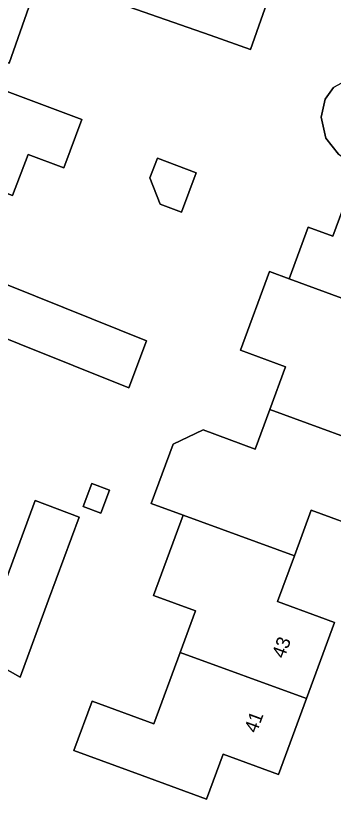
# Model space of a CAD drawing. Extents: x 162879 to 165540, y 384011 to 385181.
# Drawn here: x 164410.9 to 164434.1, y 384633.2 to 384690.4 of the extents above; entities that cross this region are included whole.
import ezdxf

# ---------------------------------------------------------------- set-up
doc = ezdxf.new("R2010")
doc.units = 0
for name, color, linetype in [('IMGEO_Erf', 7, 'Continuous'), ('IMGEO_Pand', 7, 'Continuous'), ('IMGEO_Pand_nummerreeks', 7, 'Continuous')]:
    doc.layers.add(name, color=color, linetype=linetype)

msp = doc.modelspace()

# ---------------------------------------------------------------- linework, layer by layer
at = {"layer": 'IMGEO_Erf'}
for points in [[(164430.735, 384695.652), (164428.031, 384687.962), (164425.084, 384688.998), (164412.694, 384693.353), (164410.444, 384686.951), (164407.229, 384688.081), (164402.511, 384689.739), (164402.787, 384690.525)], [(164434.436, 384680.31), (164433.533, 384681.49), (164433.186, 384683.018), (164433.464, 384684.337), (164434.089, 384685.17)], [(164436.561, 384652.826), (164432.466, 384654.335), (164431.237, 384650.999), (164430.007, 384647.663), (164433.042, 384646.544), (164434.162, 384646.131), (164432.116, 384640.58), (164430.07, 384635.029), (164426.033, 384636.518), (164424.819, 384633.226), (164420.128, 384634.956), (164415.16, 384636.787), (164416.489, 384640.392), (164420.991, 384638.732), (164422.915, 384643.953), (164424.032, 384646.981), (164420.96, 384648.113), (164423.121, 384653.975), (164420.805, 384654.824), (164422.396, 384659.14), (164424.58, 384660.188), (164428.379, 384658.787), (164429.446, 384661.68), (164430.594, 384664.794), (164427.3, 384666.002), (164429.407, 384671.746), (164430.849, 384671.217), (164432.241, 384674.991), (164434.037, 384674.329), (164435.906, 384679.4)]]:
    msp.add_lwpolyline(points, dxfattribs=at)
for points in [[(164398.21, 384678.05), (164400.663, 384684.588), (164405.674, 384682.709), (164406.84, 384685.817), (164405.502, 384686.319), (164405.623, 384686.641), (164410.305, 384684.884), (164415.749, 384682.841), (164414.428, 384679.319), (164411.825, 384680.295), (164410.699, 384677.294), (164407.898, 384678.345), (164406.605, 384674.9), (164402.892, 384676.293)], [(164421.449, 384676.67), (164420.707, 384678.58), (164421.246, 384680.018), (164424.078, 384678.956), (164423.002, 384676.087)], [(164419.18, 384663.266), (164407.095, 384668.113), (164408.363, 384671.549), (164420.448, 384666.702)], [(164415.846, 384654.61), (164416.47, 384656.266), (164417.759, 384655.78), (164417.134, 384654.124)], [(164411.238, 384642.133), (164400.589, 384648.188), (164401.968, 384651.943), (164410.096, 384648.957), (164412.336, 384655.028), (164415.54, 384653.82), (164413.31, 384647.777)]]:
    msp.add_lwpolyline(points, close=True, dxfattribs=at)
at = {"layer": 'IMGEO_Pand'}
for points in [[(164425.097, 384699.278), (164425.058, 384699.167), (164423.86, 384695.76), (164414.536, 384699.037), (164409.818, 384700.695), (164407.815, 384694.995), (164404.714, 384696.085), (164403.682, 384693.147), (164403.178, 384693.323), (164402.26, 384690.711), (164402.787, 384690.525), (164402.511, 384689.739), (164407.229, 384688.081), (164410.444, 384686.951), (164412.694, 384693.353), (164425.084, 384688.998), (164428.031, 384687.962), (164430.735, 384695.652), (164430.796, 384695.826)], [(164445.089, 384676.033), (164447.118, 384681.539), (164443.011, 384683.054), (164444.188, 384686.248), (164439.913, 384688.841), (164437.786, 384690.131), (164436.298, 384686.095), (164435.2, 384685.795), (164434.089, 384685.17), (164433.464, 384684.337), (164433.186, 384683.018), (164433.533, 384681.49), (164434.436, 384680.31), (164435.906, 384679.4)], [(164402.892, 384676.293), (164406.605, 384674.9), (164407.898, 384678.345), (164410.699, 384677.294), (164411.825, 384680.295), (164414.428, 384679.319), (164415.749, 384682.841), (164410.305, 384684.884), (164405.623, 384686.641), (164405.502, 384686.319), (164406.84, 384685.817), (164405.674, 384682.709), (164400.663, 384684.588), (164398.21, 384678.05)], [(164420.707, 384678.58), (164421.449, 384676.67), (164423.002, 384676.087), (164424.078, 384678.956), (164421.246, 384680.018)], [(164430.849, 384671.217), (164437.788, 384668.672), (164439.02, 384672.015), (164442.966, 384670.56), (164445.089, 384676.033), (164435.906, 384679.4), (164434.037, 384674.329), (164432.241, 384674.991)], [(164436.555, 384665.328), (164437.788, 384668.672), (164430.849, 384671.217), (164429.407, 384671.746), (164427.3, 384666.002), (164430.594, 384664.794), (164429.446, 384661.68), (164438.589, 384658.328), (164440.524, 384663.864)], [(164419.18, 384663.266), (164420.448, 384666.702), (164408.363, 384671.549), (164407.095, 384668.113)], [(164431.237, 384650.999), (164432.466, 384654.335), (164436.561, 384652.826), (164438.589, 384658.328), (164429.446, 384661.68), (164428.379, 384658.787), (164424.58, 384660.188), (164422.396, 384659.14), (164420.805, 384654.824), (164423.121, 384653.975)], [(164415.846, 384654.61), (164417.134, 384654.124), (164417.759, 384655.78), (164416.47, 384656.266)], [(164413.31, 384647.777), (164415.54, 384653.82), (164412.336, 384655.028), (164410.096, 384648.957), (164401.968, 384651.943), (164400.589, 384648.188), (164411.238, 384642.133)], [(164431.237, 384650.999), (164423.121, 384653.975), (164420.96, 384648.113), (164424.032, 384646.981), (164422.915, 384643.953), (164432.116, 384640.58), (164434.162, 384646.131), (164433.042, 384646.544), (164430.007, 384647.663)], [(164432.116, 384640.58), (164422.915, 384643.953), (164420.991, 384638.732), (164416.489, 384640.392), (164415.16, 384636.787), (164420.128, 384634.956), (164424.819, 384633.226), (164426.033, 384636.518), (164430.07, 384635.029)]]:
    msp.add_lwpolyline(points, close=True, dxfattribs=at)

# ---------------------------------------------------------------- texts
at = {"layer": 'IMGEO_Pand_nummerreeks'}
for s, p in [('43', (164430.489, 384643.451)), ('41', (164428.482, 384638.006))]:
    msp.add_text(s, height=1, rotation=69.767, dxfattribs=at).set_placement(p)

doc.saveas('drawing.dxf')
